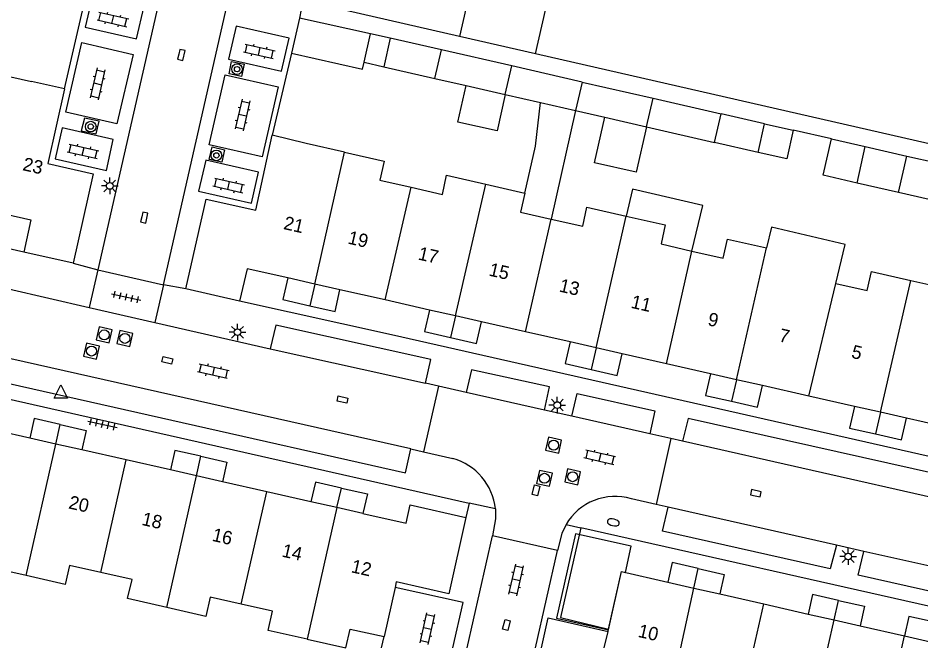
# Model space of a CAD drawing. Extents: x 128000 to 131008, y 398996 to 402500.
# Drawn here: x 129363.2 to 129430.9, y 399000 to 399047.2 of the extents above; entities that cross this region are included whole.
import ezdxf

# ---------------------------------------------------------------- set-up
doc = ezdxf.new("R2010")
doc.units = 0
for name, color, linetype in [('gg-afsc-erfafscheiding', 7, 'Continuous'), ('gg-afsc-muur', 7, 'Continuous'), ('gg-anno-huisnummerreeks BGT', 7, 'Continuous'), ('gg-bbg-bijgebouw', 7, 'Continuous'), ('gg-bbg-gedigitaliseerde bebouwing', 7, 'Continuous'), ('gg-bbg-gedigitaliseerde bijgebouw', 7, 'Continuous'), ('gg-bbg-hoofdgebouw', 7, 'Continuous'), ('gg-bbg-luifel en loopbrug', 7, 'Continuous'), ('gg-bbg-tussenscheiding', 7, 'Continuous'), ('gg-knt-verharding', 7, 'Continuous'), ('gg-knt-verharding nz', 7, 'Continuous'), ('gt-bbg-plantopografie pand', 7, 'Continuous'), ('gt-grn-weggrens', 7, 'Continuous'), ('gt-symb-boom', 7, 'Continuous'), ('gt-symb-brandkraan', 7, 'Continuous'), ('gt-symb-klinker verharding', 7, 'Continuous'), ('gt-symb-kolk', 7, 'Continuous'), ('gt-symb-kolk center center', 7, 'Continuous'), ('gt-symb-lichtmast', 7, 'Continuous'), ('gt-symb-rioolschacht', 7, 'Continuous'), ('gt-symb-tegel verharding', 7, 'Continuous'), ('gt-symb-waterafsluiter', 7, 'Continuous')]:
    doc.layers.add(name, color=color, linetype=linetype)

# ---------------------------------------------------------------- blocks, each defined once
blk = doc.blocks.new('gt0-KL1')
at = {"layer": 'gt-symb-klinker verharding'}
for p, q in [((-1.15, 0.3), (1.15, 0.3)), ((-1, -0.3), (-1, 0.3)), ((-0.5, 0.3), (-0.5, 0.45)), ((0, -0.3), (0, 0.3)), ((0.5, 0.3), (0.5, 0.45)), ((1, -0.3), (1, 0.3)), ((-1.15, -0.3), (1.15, -0.3)), ((-0.5, -0.45), (-0.5, -0.3)), ((0.5, -0.45), (0.5, -0.3))]:
    blk.add_line(p, q, dxfattribs=at)
blk = doc.blocks.new('gt0-KOLKCC')
at = {"layer": 'gt-symb-kolk center center'}
blk.add_lwpolyline([(-0.375, 0.2), (0.375, 0.2), (0.375, -0.2), (-0.375, -0.2)], close=True, dxfattribs=at)
blk = doc.blocks.new('gt0-LMAST')
at = {"layer": 'gt-symb-lichtmast'}
for p, q in [((-0.182, 0.173), (-0.447, 0.438)), ((-0.005, 0.246), (-0.005, 0.621)), ((0.172, 0.173), (0.437, 0.438)), ((-0.255, -0.004), (-0.63, -0.004)), ((-0.182, -0.181), (-0.447, -0.446)), ((-0.005, -0.254), (-0.005, -0.629)), ((0.437, -0.446), (0.172, -0.181)), ((0.245, -0.004), (0.62, -0.004))]:
    blk.add_line(p, q, dxfattribs=at)
blk.add_circle((-0.005, -0.004), 0.25, dxfattribs=at)
blk = doc.blocks.new('gt0-KOLK')
at = {"layer": 'gt-symb-kolk'}
blk.add_lwpolyline([(0, 0), (0.375, 0), (0.375, 0.4), (-0.375, 0.4), (-0.375, 0), (0, 0)], dxfattribs=at)
blk = doc.blocks.new('gt0-BR')
at = {"layer": 'gt-symb-brandkraan'}
for centre, radius, start, end in [((-0.244, 0), 0.206, 107.56694, 252.43307), ((0.599, -2.664), 3, 106.89205, 107.56694), ((0, -0.691), 0.938, 73.10799, 106.89205), ((-0.599, -2.664), 3, 72.43309, 73.10799), ((0.244, 0), 0.206, 287.56695, 72.43309), ((0.599, 2.664), 3, 252.43307, 253.10797), ((0, 0.691), 0.938, 253.10797, 286.89206), ((-0.599, 2.664), 3, 286.89206, 287.56695)]:
    blk.add_arc(centre, radius, start, end, dxfattribs=at)
blk = doc.blocks.new('gt0-RS')
at = {"layer": 'gt-symb-rioolschacht'}
blk.add_lwpolyline([(-0.5, -0.5), (0.5, -0.5), (0.5, 0.5), (-0.5, 0.5)], close=True, dxfattribs=at)
blk.add_circle((0, 0), 0.375, dxfattribs=at)
blk = doc.blocks.new('gt0-BOOM')
at = {"layer": 'gt-symb-boom'}
for radius in [0.4, 0.2]:
    blk.add_circle((0, 0), radius, dxfattribs=at)
blk = doc.blocks.new('gt0-TEG1')
at = {"layer": 'gt-symb-tegel verharding'}
for p, q in [((-1.125, 0), (1.125, 0)), ((-0.9, -0.25), (-0.9, 0.25)), ((-0.45, -0.25), (-0.45, 0.25)), ((0, -0.25), (0, 0.25)), ((0.45, -0.25), (0.45, 0.25)), ((0.9, -0.25), (0.9, 0.25))]:
    blk.add_line(p, q, dxfattribs=at)
blk = doc.blocks.new('gt0-WAFSL')
at = {"layer": 'gt-symb-waterafsluiter'}
for p, q in [((-0.5, -0.333), (0, 0.667)), ((0, 0.667), (0.5, -0.333)), ((0.5, -0.333), (-0.5, -0.333))]:
    blk.add_line(p, q, dxfattribs=at)

msp = doc.modelspace()

# ---------------------------------------------------------------- linework, layer by layer
at = {"layer": 'gg-afsc-erfafscheiding'}
for p, q in [((129424.17, 399038.165), (129421.299, 399038.818)), ((129390.436, 399000), (129390.627, 399000.85))]:
    msp.add_line(p, q, dxfattribs=at)
at = {"layer": 'gg-afsc-muur'}
for p, q in [((129396.276, 399045.848), (129386.789, 399048.015)), ((129366.687, 399041.912), (129368.019, 399047.762)), ((129383.685, 399044.605), (129382.254, 399038.437)), ((129432.366, 399037.606), (129401.993, 399044.543))]:
    msp.add_line(p, q, dxfattribs=at)
at = {"layer": 'gg-bbg-bijgebouw'}
for p, q in [((129394.927, 399044.842), (129391.086, 399045.721)), ((129400.201, 399043.636), (129394.927, 399044.842)), ((129405.475, 399042.43), (129400.201, 399043.636)), ((129405.475, 399042.43), (129410.795, 399041.213)), ((129410.795, 399041.213), (129415.894, 399040.047)), ((129426.703, 399037.589), (129429.825, 399036.877))]:
    msp.add_line(p, q, dxfattribs=at)
at = {"layer": 'gg-bbg-gedigitaliseerde bebouwing'}
msp.add_lwpolyline([(129424.5, 399027.321), (129425.19, 399030.241), (129419.664, 399031.546), (129419.299, 399030)], dxfattribs=at)
at = {"layer": 'gg-bbg-gedigitaliseerde bijgebouw'}
for p, q in [((129391.086, 399045.721), (129390.604, 399043.574)), ((129390.604, 399043.574), (129394.438, 399042.699)), ((129394.438, 399042.699), (129396.787, 399042.163)), ((129396.787, 399042.163), (129399.712, 399041.495)), ((129399.712, 399041.495), (129402.349, 399040.893)), ((129402.349, 399040.893), (129404.986, 399040.291)), ((129404.986, 399040.291), (129407.186, 399039.789)), ((129415.403, 399037.902), (129415.894, 399040.047)), ((129407.186, 399039.789), (129410.306, 399039.077)), ((129418.669, 399037.154), (129419.153, 399039.306)), ((129419.153, 399039.306), (129421.299, 399038.818)), ((129410.306, 399039.077), (129415.403, 399037.902)), ((129424.17, 399038.165), (129426.703, 399037.589)), ((129429.201, 399034.148), (129429.825, 399036.877)), ((129429.201, 399034.148), (129426.081, 399034.86))]:
    msp.add_line(p, q, dxfattribs=at)
for points in [[(129421.299, 399038.818), (129420.816, 399036.672), (129418.669, 399037.154)], [(129426.081, 399034.86), (129423.547, 399035.44), (129424.17, 399038.165)]]:
    msp.add_lwpolyline(points, dxfattribs=at)
at = {"layer": 'gg-bbg-hoofdgebouw'}
for p, q in [((129361.278, 399043.135), (129364.21, 399042.47)), ((129366.687, 399041.912), (129364.21, 399042.47)), ((129398.249, 399034.775), (129401.18, 399034.11)), ((129367.324, 399028.862), (129363.618, 399029.684)), ((129385.442, 399027.285), (129383.421, 399027.743)), ((129387.322, 399026.859), (129385.442, 399027.285)), ((129379.8, 399026.005), (129375.783, 399026.935)), ((129390.709, 399026.09), (129387.322, 399026.859)), ((129394.03, 399025.337), (129390.709, 399026.09)), ((129395.98, 399024.894), (129394.03, 399025.337)), ((129397.931, 399024.452), (129395.98, 399024.894)), ((129401.243, 399023.701), (129397.931, 399024.452)), ((129404.57, 399022.946), (129401.243, 399023.701)), ((129406.52, 399022.504), (129404.57, 399022.946)), ((129408.47, 399022.061), (129406.52, 399022.504)), ((129411.789, 399021.308), (129408.47, 399022.061)), ((129415.101, 399020.557), (129411.789, 399021.308)), ((129417.051, 399020.115), (129415.101, 399020.557)), ((129419.001, 399019.672), (129417.051, 399020.115)), ((129422.468, 399018.886), (129419.001, 399019.672)), ((129425.889, 399018.11), (129422.468, 399018.886)), ((129427.839, 399017.668), (129425.889, 399018.11)), ((129429.789, 399017.226), (129427.839, 399017.668)), ((129433.129, 399016.468), (129429.789, 399017.226)), ((129364.078, 399015.729), (129360.759, 399016.479)), ((129366.029, 399015.288), (129364.078, 399015.729)), ((129367.98, 399014.847), (129366.029, 399015.288)), ((129371.299, 399014.097), (129367.98, 399014.847)), ((129374.617, 399013.347), (129371.299, 399014.097)), ((129376.568, 399012.906), (129374.617, 399013.347)), ((129378.519, 399012.465), (129376.568, 399012.906)), ((129381.84, 399011.714), (129378.519, 399012.465)), ((129385.149, 399010.966), (129381.84, 399011.714)), ((129387.1, 399010.525), (129385.149, 399010.966)), ((129389.051, 399010.084), (129387.1, 399010.525)), ((129411.89, 399004.935), (129413.841, 399004.492)), ((129391.454, 399004.544), (129390.627, 399000.85)), ((129413.841, 399004.492), (129415.792, 399004.049)), ((129415.792, 399004.049), (129419.099, 399003.298)), ((129419.099, 399003.298), (129422.419, 399002.544)), ((129422.419, 399002.544), (129424.37, 399002.101)), ((129424.37, 399002.101), (129426.321, 399001.658)), ((129407.419, 399001.244), (129407.455, 399001.402)), ((129426.321, 399001.658), (129429.639, 399000.905)), ((129407.138, 399000), (129407.419, 399001.244)), ((129429.639, 399000.905), (129431.59, 399000.462))]:
    msp.add_line(p, q, dxfattribs=at)
for points in [[(129366.687, 399041.912), (129365.418, 399036.314), (129368.832, 399035.543), (129367.324, 399028.862)], [(129375.783, 399026.935), (129377.309, 399033.654), (129381.015, 399032.812), (129382.254, 399038.437)], [(129387.67, 399037.174), (129384.781, 399037.83), (129382.254, 399038.437)], [(129387.67, 399037.174), (129390.64, 399036.5), (129390.31, 399035.07), (129392.66, 399034.539)], [(129392.66, 399034.539), (129395, 399034.01), (129395.32, 399035.44), (129398.249, 399034.775)], [(129401.18, 399034.11), (129400.85, 399032.68), (129403.151, 399032.158)], [(129360.928, 399032.82), (129364.152, 399032.092), (129363.618, 399029.684)], [(129403.151, 399032.158), (129405.52, 399031.62), (129405.84, 399033.05), (129408.778, 399032.384)], [(129408.778, 399032.384), (129411.71, 399031.72), (129411.39, 399030.29), (129413.71, 399029.762)], [(129413.71, 399029.762), (129416.05, 399029.23), (129416.38, 399030.66), (129419.299, 399030)], [(129383.421, 399027.743), (129380.363, 399028.437), (129379.8, 399026.005)], [(129424.5, 399027.321), (129426.84, 399026.79), (129427.16, 399028.22), (129430.11, 399027.552)], [(129430.11, 399027.552), (129433.03, 399026.89), (129432.7, 399025.46), (129434.91, 399024.96)], [(129389.051, 399010.084), (129392.287, 399009.353), (129392.593, 399010.719), (129396.77, 399009.783)], [(129396.77, 399009.783), (129395.488, 399004.065), (129391.545, 399004.949), (129391.454, 399004.544)], [(129363.802, 399005.42), (129360.87, 399006.09), (129361.19, 399007.51), (129358.849, 399008.04)], [(129369.39, 399005.661), (129367.05, 399006.19), (129366.73, 399004.75), (129363.802, 399005.42)], [(129374.339, 399003.035), (129371.41, 399003.7), (129371.74, 399005.13), (129369.39, 399005.661)], [(129407.455, 399001.402), (129408.43, 399005.72), (129411.89, 399004.935)], [(129379.929, 399003.281), (129377.59, 399003.81), (129377.27, 399002.37), (129374.339, 399003.035)], [(129384.879, 399000.655), (129381.95, 399001.32), (129382.28, 399002.75), (129379.929, 399003.281)], [(129384.879, 399000.655), (129387.769, 399000.01), (129388.085, 399001.42), (129390.627, 399000.85)]]:
    msp.add_lwpolyline(points, dxfattribs=at)
at = {"layer": 'gg-bbg-luifel en loopbrug'}
for p, q in [((129384.292, 399047.222), (129383.685, 399044.605)), ((129389.624, 399046.055), (129384.292, 399047.222)), ((129389.134, 399043.91), (129389.624, 399046.055)), ((129391.086, 399045.721), (129389.624, 399046.055)), ((129401.993, 399044.543), (129396.276, 399045.848)), ((129389.134, 399043.91), (129390.604, 399043.574)), ((129404.986, 399040.291), (129403.151, 399032.158)), ((129419.153, 399039.306), (129415.894, 399040.047)), ((129418.669, 399037.154), (129415.403, 399037.902)), ((129429.825, 399036.877), (129432.085, 399036.362)), ((129431.496, 399033.624), (129429.201, 399034.148)), ((129385.442, 399027.285), (129385.076, 399025.662)), ((129395.98, 399024.894), (129395.612, 399023.272)), ((129406.52, 399022.504), (129406.152, 399020.882)), ((129417.051, 399020.115), (129416.683, 399018.493)), ((129427.839, 399017.668), (129427.471, 399016.046)), ((129366.029, 399015.288), (129366.36, 399016.751)), ((129376.568, 399012.906), (129376.899, 399014.369)), ((129387.1, 399010.525), (129387.431, 399011.988)), ((129413.841, 399004.492), (129414.172, 399005.955)), ((129424.37, 399002.101), (129424.701, 399003.564))]:
    msp.add_line(p, q, dxfattribs=at)
for points in [[(129401.993, 399044.543), (129402.744, 399047.827), (129397.026, 399049.133), (129396.276, 399045.848)], [(129383.685, 399044.605), (129389.02, 399043.404), (129389.134, 399043.91)], [(129399.712, 399041.495), (129399.098, 399038.763), (129396.171, 399039.422), (129396.787, 399042.163)], [(129401.18, 399034.11), (129401.993, 399037.632), (129402.349, 399040.893)], [(129410.306, 399039.077), (129409.538, 399035.662), (129406.416, 399036.365), (129407.186, 399039.789)], [(129413.71, 399029.762), (129414.515, 399033.168), (129409.257, 399034.411), (129408.778, 399032.384)], [(129383.421, 399027.743), (129383.053, 399026.121), (129385.076, 399025.662)], [(129385.076, 399025.662), (129386.954, 399025.236), (129387.322, 399026.859)], [(129394.03, 399025.337), (129393.662, 399023.715), (129395.612, 399023.272)], [(129395.612, 399023.272), (129397.563, 399022.83), (129397.931, 399024.452)], [(129404.57, 399022.946), (129404.202, 399021.324), (129406.152, 399020.882)], [(129406.152, 399020.882), (129408.102, 399020.439), (129408.47, 399022.061)], [(129415.101, 399020.557), (129414.733, 399018.935), (129416.683, 399018.493)], [(129416.683, 399018.493), (129418.634, 399018.051), (129419.001, 399019.672)], [(129425.889, 399018.11), (129425.521, 399016.489), (129427.471, 399016.046)], [(129366.36, 399016.751), (129364.409, 399017.192), (129364.078, 399015.729)], [(129427.471, 399016.046), (129429.422, 399015.604), (129429.789, 399017.226)], [(129366.36, 399016.751), (129368.31, 399016.31), (129367.98, 399014.847)], [(129376.899, 399014.369), (129374.948, 399014.81), (129374.617, 399013.347)], [(129376.899, 399014.369), (129378.849, 399013.928), (129378.519, 399012.465)], [(129387.431, 399011.988), (129385.48, 399012.429), (129385.149, 399010.966)], [(129387.431, 399011.988), (129389.381, 399011.547), (129389.051, 399010.084)], [(129414.172, 399005.955), (129412.221, 399006.396), (129411.89, 399004.935)], [(129414.172, 399005.955), (129416.122, 399005.514), (129415.792, 399004.049)], [(129424.701, 399003.564), (129422.75, 399004.005), (129422.419, 399002.544)], [(129424.701, 399003.564), (129426.651, 399003.123), (129426.321, 399001.658)], [(129431.59, 399000.462), (129431.92, 399001.927), (129429.97, 399002.368), (129429.639, 399000.905)]]:
    msp.add_lwpolyline(points, dxfattribs=at)
at = {"layer": 'gg-bbg-tussenscheiding'}
for p, q in [((129394.438, 399042.699), (129394.927, 399044.842)), ((129399.712, 399041.495), (129400.201, 399043.636)), ((129405.475, 399042.43), (129404.986, 399040.291)), ((129410.306, 399039.077), (129410.795, 399041.213)), ((129385.442, 399027.285), (129387.67, 399037.174)), ((129426.081, 399034.86), (129426.703, 399037.589)), ((129390.709, 399026.09), (129392.66, 399034.539)), ((129395.98, 399024.894), (129398.249, 399034.775)), ((129401.243, 399023.701), (129403.151, 399032.158)), ((129406.52, 399022.504), (129408.778, 399032.384)), ((129411.789, 399021.308), (129413.71, 399029.762)), ((129417.051, 399020.115), (129419.299, 399030)), ((129422.468, 399018.886), (129424.5, 399027.321)), ((129427.839, 399017.668), (129430.11, 399027.552)), ((129363.802, 399005.42), (129366.029, 399015.288)), ((129369.39, 399005.661), (129371.299, 399014.097)), ((129374.339, 399003.035), (129376.568, 399012.906)), ((129379.929, 399003.281), (129381.84, 399011.714)), ((129387.1, 399010.525), (129384.879, 399000.655)), ((129412.87, 399000), (129413.841, 399004.492)), ((129418.359, 399000), (129419.099, 399003.298)), ((129423.899, 399000), (129424.37, 399002.101)), ((129429.435, 399000), (129429.639, 399000.905))]:
    msp.add_line(p, q, dxfattribs=at)
at = {"layer": 'gg-knt-verharding'}
for p, q in [((129378.832, 399070.744), (129369.181, 399028.35)), ((129374.091, 399027.22), (129383.753, 399069.606)), ((129363.618, 399029.684), (129353.099, 399032.074)), ((129369.181, 399028.35), (129374.091, 399027.22)), ((129362.473, 399026.923), (129368.531, 399025.537)), ((129368.531, 399025.537), (129373.443, 399024.414)), ((129336.121, 399024.63), (129397.011, 399010.859)), ((129373.443, 399024.414), (129382.101, 399022.433)), ((129394.706, 399019.629), (129393.595, 399014.705)), ((129394.706, 399019.629), (129393.735, 399019.849)), ((129396.787, 399019.159), (129394.706, 399019.629)), ((129404.716, 399017.368), (129402.65, 399017.835)), ((129412.131, 399015.692), (129410.552, 399016.049)), ((129412.131, 399015.692), (129411.017, 399010.763)), ((129412.999, 399015.496), (129412.131, 399015.692)), ((129392.639, 399014.921), (129393.595, 399014.705)), ((129393.595, 399014.705), (129395.791, 399014.21)), ((129397.011, 399010.859), (129396.77, 399009.783)), ((129411.017, 399010.763), (129409.169, 399011.181)), ((129411.914, 399010.56), (129411.017, 399010.763)), ((129435.906, 399002.11), (129405.391, 399009)), ((129396.871, 399000), (129398.763, 399008.397)), ((129403.634, 399007.303), (129398.763, 399008.397)), ((129426.581, 399007.243), (129424.551, 399007.702)), ((129401.993, 399000), (129403.634, 399007.303))]:
    msp.add_line(p, q, dxfattribs=at)
for points in [[(129368.793, 399049.007), (129368.232, 399046.555), (129372.073, 399045.675), (129372.644, 399048.125), (129368.793, 399049.007)], [(129379.547, 399046.625), (129378.983, 399044.136), (129382.949, 399043.234), (129383.517, 399045.729), (129379.547, 399046.625)], [(129367.965, 399045.389), (129371.823, 399044.506), (129370.607, 399039.286), (129366.769, 399040.165), (129367.965, 399045.389)], [(129379.01, 399043.034), (129379.203, 399043.977), (129380.149, 399043.778), (129379.955, 399042.842), (129379.01, 399043.034)], [(129378.713, 399042.978), (129382.686, 399042.074), (129381.49, 399036.817), (129377.528, 399037.718), (129378.713, 399042.978)], [(129369.061, 399038.559), (129369.284, 399039.504), (129368.167, 399039.716), (129367.938, 399038.775), (129369.061, 399038.559)], [(129366.5, 399038.992), (129365.969, 399036.674), (129369.82, 399035.792), (129370.338, 399038.113), (129366.5, 399038.992)], [(129378.668, 399037.356), (129378.472, 399036.428), (129377.531, 399036.625), (129377.749, 399037.57), (129378.668, 399037.356)], [(129377.265, 399036.583), (129376.729, 399034.237), (129380.699, 399033.341), (129381.231, 399035.681), (129377.265, 399036.583)], [(129438.352, 399012.827), (129438.344, 399012.793), (129391.187, 399023.471), (129379.8, 399026.005)], [(129393.735, 399019.849), (129394.149, 399021.619), (129382.517, 399024.201), (129382.101, 399022.433)], [(129357.574, 399022.831), (129357.184, 399021.037), (129392.235, 399013.133), (129392.639, 399014.921)], [(129402.65, 399017.835), (129403.04, 399019.566), (129397.191, 399020.862), (129396.787, 399019.159)], [(129404.716, 399017.368), (129405.115, 399019.07), (129410.929, 399017.772), (129410.552, 399016.049)], [(129437.323, 399010), (129437.66, 399011.776), (129413.42, 399017.205), (129412.999, 399015.496)], [(129398.978, 399010.423), (129398.995, 399009.689), (129398.763, 399008.397)], [(129424.551, 399007.702), (129424.067, 399005.927), (129411.498, 399008.767), (129411.914, 399010.56)], [(129404.27, 399009.249), (129403.955, 399008.582), (129403.634, 399007.303)], [(129405.391, 399009), (129403.857, 399002.274), (129407.455, 399001.402)], [(129449.422, 399000.232), (129426.164, 399005.453), (129426.581, 399007.243)], [(129395.794, 399000), (129396.559, 399003.401), (129391.454, 399004.544)], [(129402.435, 399000), (129402.942, 399002.256), (129407.419, 399001.244)]]:
    msp.add_lwpolyline(points, dxfattribs=at)
for centre, radius, start, end in [((129394.58, 399009.957), 4.422, 6.05465, 74.11081), ((129407.944, 399007.111), 4.25, 73.24396, 149.80124)]:
    msp.add_arc(centre, radius, start, end, dxfattribs=at)
at = {"layer": 'gg-knt-verharding nz'}
for p, q in [((129392.639, 399014.921), (129357.574, 399022.831)), ((129382.101, 399022.433), (129393.735, 399019.849)), ((129402.65, 399017.835), (129396.787, 399019.159)), ((129410.552, 399016.049), (129404.716, 399017.368)), ((129437.323, 399010), (129412.999, 399015.496)), ((129424.551, 399007.702), (129411.914, 399010.56)), ((129449.786, 399001.995), (129426.581, 399007.243))]:
    msp.add_line(p, q, dxfattribs=at)
at = {"layer": 'gt-bbg-plantopografie pand'}
msp.add_lwpolyline([(129408.43, 399005.72), (129408.718, 399005.655), (129409.162, 399007.621), (129404.974, 399008.567), (129403.545, 399002.239), (129407.445, 399001.358), (129408.43, 399005.72)], dxfattribs=at)
at = {"layer": 'gt-grn-weggrens'}
for p, q in [((129384.535, 399048.53), (129384.292, 399047.222)), ((129367.324, 399028.862), (129369.181, 399028.35)), ((129369.181, 399028.35), (129368.531, 399025.537)), ((129374.091, 399027.22), (129373.443, 399024.414)), ((129375.783, 399026.935), (129374.091, 399027.22)), ((129398.978, 399010.423), (129397.011, 399010.859)), ((129404.27, 399009.249), (129405.391, 399009))]:
    msp.add_line(p, q, dxfattribs=at)

# ---------------------------------------------------------------- block references
at = {"layer": 'gt-symb-boom'}
for p in [(129379.61, 399043.399), (129368.641, 399039.089), (129378.064, 399036.931)]:
    msp.add_blockref('gt0-BOOM', p, dxfattribs=at)
at = {"layer": 'gt-symb-brandkraan', "rotation": -12.715336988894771}
msp.add_blockref('gt0-BR', (129407.818, 399009.412), dxfattribs=at)
at = {"layer": 'gt-symb-klinker verharding'}
for p, rotation in [((129370.303, 399047.125), -12.715336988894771), ((129381.275, 399044.733), -12.71533698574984), ((129369.157, 399042.296), -102.82712342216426), ((129380.025, 399039.966), -102.827123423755), ((129368.076, 399037.233), -12.715336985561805), ((129378.991, 399034.676), -12.715336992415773), ((129377.826, 399020.743), 167.22875743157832), ((129406.801, 399014.287), 167.22875743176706), ((129400.541, 399005.089), 77.29726808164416), ((129393.889, 399001.447), 77.35314650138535)]:
    msp.add_blockref('gt0-KL1', p, dxfattribs=dict(at, rotation=rotation))
at = {"layer": 'gt-symb-kolk'}
for p, rotation in [((129375.237, 399044.509), -102.827123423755), ((129372.466, 399032.313), -102.2428595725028), ((129418.455, 399011.407), -12.771242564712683)]:
    msp.add_blockref('gt0-KOLK', p, dxfattribs=dict(at, rotation=rotation))
at = {"layer": 'gt-symb-kolk center center'}
for p, rotation in [((129374.385, 399021.563), -14.11960293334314), ((129387.515, 399018.619), -12.298855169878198), ((129402.02, 399011.821), -103.06333733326), ((129399.8, 399001.729), -104.3002774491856)]:
    msp.add_blockref('gt0-KOLKCC', p, dxfattribs=dict(at, rotation=rotation))
at = {"layer": 'gt-symb-lichtmast'}
for p in [(129370.073, 399034.643), (129379.653, 399023.676), (129403.623, 399018.216), (129425.42, 399006.856)]:
    msp.add_blockref('gt0-LMAST', p, dxfattribs=at)
at = {"layer": 'gt-symb-rioolschacht'}
for p, rotation in [((129369.655, 399023.472), -12.715336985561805), ((129371.208, 399023.21), -12.715336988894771), ((129368.705, 399022.261), -12.715336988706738), ((129403.341, 399015.206), -12.715336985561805), ((129402.649, 399012.718), -12.715336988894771), ((129404.768, 399012.838), -12.715336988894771)]:
    msp.add_blockref('gt0-RS', p, dxfattribs=dict(at, rotation=rotation))
at = {"layer": 'gt-symb-tegel verharding'}
for p, rotation in [((129371.3, 399026.313), -12.715336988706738), ((129369.517, 399016.768), -12.715336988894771)]:
    msp.add_blockref('gt0-TEG1', p, dxfattribs=dict(at, rotation=rotation))
at = {"layer": 'gt-symb-waterafsluiter'}
msp.add_blockref('gt0-WAFSL', (129366.394, 399019.063), dxfattribs=at)

# ---------------------------------------------------------------- texts
at = {"layer": 'gg-anno-huisnummerreeks BGT'}
for s, rotation, p in [('23', 347.3, (129363.487, 399035.83)), ('21', 347.2, (129383.041, 399031.418)), ('19', 347.2, (129387.861, 399030.325)), ('17', 347.2, (129393.126, 399029.13)), ('15', 347.2, (129398.432, 399027.927)), ('13', 347.2, (129403.703, 399026.732)), ('11', 347.2, (129409.08, 399025.511)), ('9', 347.2, (129414.837, 399024.205)), ('7', 347.2, (129420.173, 399022.995)), ('5', 347.2, (129425.606, 399021.763)), ('20', 347.3, (129366.931, 399010.47)), ('18', 347.3, (129372.414, 399009.231)), ('16', 347.2, (129377.683, 399008.04)), ('14', 347.3, (129382.915, 399006.857)), ('12', 347.3, (129388.107, 399005.684)), ('10', 347.2, (129409.612, 399000.837))]:
    msp.add_text(s, height=1, rotation=rotation, dxfattribs=at).set_placement(p)

doc.saveas('drawing.dxf')
